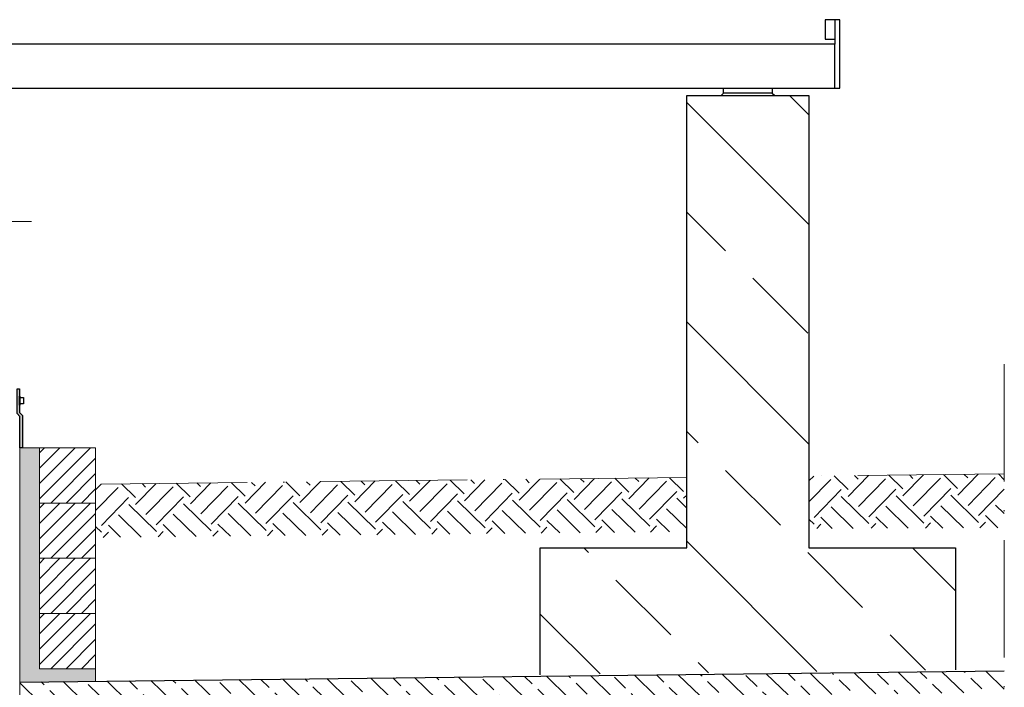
# Model space of a CAD drawing. Header units: millimetres. Extents: x -48448 to 452754, y -13941 to 17062.
# Tile 270 of 458: x 14939 to 16956, y 3991 to 5357. Entities that reach past the tile are written whole.
import ezdxf

# ---------------------------------------------------------------- set-up
doc = ezdxf.new("R2010")
doc.units = ezdxf.units.MM
doc.linetypes.add('ACAD_ISO10W100', pattern=[18, 12, -3, 0, -3])
doc.layers.add('0_0_1_im Papierbereich gezeichnet', color=7, linetype='Continuous')
doc.layers.add('Bemaßung', color=7, linetype='Continuous', lineweight=13)

msp = doc.modelspace()

# ---------------------------------------------------------------- hatches: boundary and pattern name
at = {"lineweight": 13}
h = msp.add_hatch(dxfattribs=at)
h.set_pattern_fill('ANSI33', color=256, scale=50, angle=90, style=0)
h.set_pattern_definition([(135, (-10780.56, 42151.86), (-224.5064, -224.5064), []), (135, (-10780.56, 42376.37), (-224.5064, -224.5064), [158.75, -79.375])])
h.paths.add_polyline_path([(16555.688, 5202.086), (16305.535, 5202.086), (16305.535, 4276.537), (16005.535, 4276.537), (16005.535, 4016.967), (16855.688, 4026.537), (16855.688, 4276.537), (16555.688, 4276.537)])
h = msp.add_hatch(color=256)
h.dxf.hatch_style = 1
h.paths.add_polyline_path([(14933.883, 4601.439), (14938.89, 4601.439), (14938.89, 4579.044), (14933.886, 4579.044)])
h.paths.add_polyline_path([(14933.886, 4579.044), (14938.89, 4579.044), (14938.89, 4575.904), (14933.887, 4575.904)])
h.paths.add_polyline_path([(14933.887, 4575.904), (14938.89, 4575.904), (14938.89, 4568.06), (14938.89, 4553.51), (14944.883, 4547.517), (14944.883, 4481.086), (14939.883, 4481.086), (14939.883, 4545.446), (14933.89, 4551.439)])
at = {"lineweight": 5}
h = msp.add_hatch(dxfattribs=at)
h.set_pattern_fill('ANSI31', color=256, scale=7, style=0)
h.set_pattern_definition([(45, (-70851.63, 42256.864), (-15.715448, 15.715448), [])])
h.paths.add_polyline_path([(14979.883, 4481.086), (15094.883, 4481.086), (15094.883, 4368.086), (14979.883, 4368.086)])
at = {"linetype": 'ACAD_ISO10W100', "lineweight": 13, "ltscale": 25}
h = msp.add_hatch(dxfattribs=at)
h.set_pattern_fill('EARTH', color=253, scale=12.5, angle=45.64, style=0)
h.paths.add_polyline_path([(16305.535, 4309.434), (16305.535, 4420.341), (15094.883, 4406.817), (15094.883, 4297.618)])
h = msp.add_hatch(dxfattribs=at)
h.set_pattern_fill('EARTH', color=253, scale=12.5, angle=45.64, style=0)
h.paths.add_polyline_path([(16955.685, 4317.435), (16955.685, 4427.66), (16555.688, 4423.157), (16555.688, 4315.875)])
at = {"lineweight": 5}
h = msp.add_hatch(dxfattribs=at)
h.set_pattern_fill('ANSI31', color=256, scale=7, style=0)
h.set_pattern_definition([(45, (-70851.63, 42143.864), (-15.715448, 15.715448), [])])
h.paths.add_polyline_path([(14979.883, 4368.086), (15094.883, 4368.086), (15094.883, 4255.086), (14979.883, 4255.086)])
h = msp.add_hatch(dxfattribs=at)
h.set_pattern_fill('ANSI31', color=256, scale=7, style=0)
h.set_pattern_definition([(45, (-70851.63, 42030.864), (-15.715448, 15.715448), [])])
h.paths.add_polyline_path([(14979.883, 4255.086), (15094.883, 4255.086), (15094.883, 4142.086), (14979.883, 4142.086)])
h = msp.add_hatch(dxfattribs=at)
h.set_pattern_fill('ANSI31', color=256, scale=7, style=0)
h.set_pattern_definition([(45, (-70851.63, 41917.864), (-15.715448, 15.715448), [])])
h.paths.add_polyline_path([(14979.883, 4142.086), (15094.883, 4142.086), (15094.883, 4029.086), (14979.883, 4029.086)])
at = {"lineweight": 9}
h = msp.add_hatch(dxfattribs=at)
h.set_pattern_fill('ANSI33', color=256, scale=10, angle=90.7656)
h.set_pattern_definition([(135.7656, (-70561.63, 42313.087), (-44.29731, -45.497236), []), (135.7656, (-70562.23, 42357.984), (-44.29731, -45.497236), [31.75, -15.875])])
h.paths.add_polyline_path([(16955.685, 3980.395), (16955.685, 4024.399), (14939.883, 4001.707), (14939.883, 3957.703)])
at = {"layer": 'Bemaßung', "lineweight": 5}
h = msp.add_hatch(dxfattribs=at)
h.set_pattern_fill('AR-SAND', color=256, scale=0.25)
h.set_pattern_definition([(37.5, (-70851.629, 42151.864), (-0.4000078, 12.2353309), [0, -9.652, 0, -10.795, 0, -10.31875]), (7.5, (-70851.63, 42151.864), (11.238082, 17.9206275), [0, -5.207, 0, -8.6995, 0, -3.33375]), (327.5, (-70859.44, 42151.864), (19.7748093, 0.0359296), [0, -3.175, 0, -11.43, 0, -14.9225]), (317.5, (-70859.44, 42151.864), (19.0889113, 5.573233), [0, -1.5875, 0, -7.493, 0, -8.5725])])
h.paths.add_polyline_path([(14979.883, 4481.086), (14939.883, 4481.086), (14939.883, 4209.361), (14979.883, 4210.126), (14979.883, 4263.086)])
h.paths.add_polyline_path([(15051.866, 4029.086), (14979.883, 4029.086), (14979.883, 4210.126), (14939.883, 4209.361), (14939.92, 4001.707), (15059.287, 4003.051)])
h.paths.add_polyline_path([(15094.883, 4029.086), (15051.866, 4029.086), (15059.287, 4003.051), (15094.92, 4003.452)])

# ---------------------------------------------------------------- linework, layer by layer
for p, q in [((16608.883, 5357.086), (16588.883, 5357.086)), ((16588.883, 5357.086), (16588.883, 5317.086)), ((16618.883, 5357.086), (16608.883, 5357.086)), ((16608.883, 5357.086), (16608.883, 5307.086)), ((16618.883, 5217.086), (16618.883, 5357.086)), ((16608.883, 5307.086), (13063.883, 5307.086)), ((16588.883, 5317.086), (16608.883, 5317.086)), ((16608.883, 5217.086), (16608.883, 5307.086)), ((13063.883, 5217.086), (16608.883, 5217.086)), ((16380.611, 5207.086), (16375.611, 5202.086)), ((16380.611, 5207.086), (16380.611, 5217.086)), ((16480.611, 5207.086), (16380.611, 5207.086)), ((16480.611, 5217.086), (16480.611, 5207.086)), ((16480.611, 5207.086), (16485.611, 5202.086)), ((16608.883, 5217.086), (16618.883, 5217.086)), ((14939.883, 4001.707), (16955.685, 4024.399))]:
    msp.add_line(p, q)
at = {"linetype": 'ACAD_ISO10W100', "lineweight": 18, "ltscale": 5}
msp.add_line((14963.768, 4944.297), (14642.155, 4944.297), dxfattribs=at)
at = {"linetype": 'ACAD_ISO10W100', "lineweight": 18, "ltscale": 20}
msp.add_line((16955.685, 4652.086), (16955.685, 2244.228), dxfattribs=at)
at = {"lineweight": 9}
for p, q in [((14939.883, 4545.446), (14939.883, 3957.703)), ((15094.883, 4037.086), (15094.92, 4003.452))]:
    msp.add_line(p, q, dxfattribs=at)
at = {"linetype": 'ACAD_ISO10W100', "lineweight": 13, "ltscale": 25}
for p, q in [((14979.883, 4481.086), (14939.883, 4481.086)), ((16305.535, 4420.341), (15094.883, 4406.713))]:
    msp.add_line(p, q, dxfattribs=at)
at = {"color": 253, "linetype": 'ACAD_ISO10W100', "lineweight": 13, "ltscale": 25}
msp.add_line((16955.685, 4427.66), (16555.688, 4423.157), dxfattribs=at)
for points in [[(16005.535, 4016.358), (16005.535, 4276.537), (16305.535, 4276.537), (16305.535, 5202.086), (16555.688, 5202.086), (16555.688, 4276.537), (16855.688, 4276.537), (16855.688, 4026.537)], [(14939.883, 4481.086), (14939.883, 4545.446), (14933.89, 4551.439), (14933.883, 4601.439), (14938.89, 4601.439), (14938.89, 4553.51), (14944.883, 4547.517), (14944.883, 4481.086), (14939.883, 4481.086)]]:
    msp.add_lwpolyline(points)
at = {"lineweight": 9}
for points in [[(14979.883, 4481.086), (15094.883, 4481.086), (15094.883, 4368.086), (14979.883, 4368.086), (14979.883, 4481.086)], [(14979.883, 4368.086), (15094.883, 4368.086), (15094.883, 4255.086), (14979.883, 4255.086), (14979.883, 4368.086)], [(14979.883, 4210.126), (14979.883, 4263.086)], [(14979.883, 4255.086), (15094.883, 4255.086), (15094.883, 4142.086), (14979.883, 4142.086), (14979.883, 4255.086)], [(14979.883, 4142.086), (15094.883, 4142.086), (15094.883, 4029.086), (14979.883, 4029.086), (14979.883, 4142.086)]]:
    msp.add_lwpolyline(points, dxfattribs=at)
at = {"layer": '0_0_1_im Papierbereich gezeichnet'}
for points in [[(14939.973, 4568.06), (14938.89, 4568.06), (14938.89, 4586.888), (14939.973, 4586.888)], [(14946.901, 4571.09), (14939.973, 4571.09), (14939.973, 4583.858), (14946.901, 4583.858)]]:
    msp.add_lwpolyline(points, close=True, dxfattribs=at)

doc.saveas('drawing.dxf')
